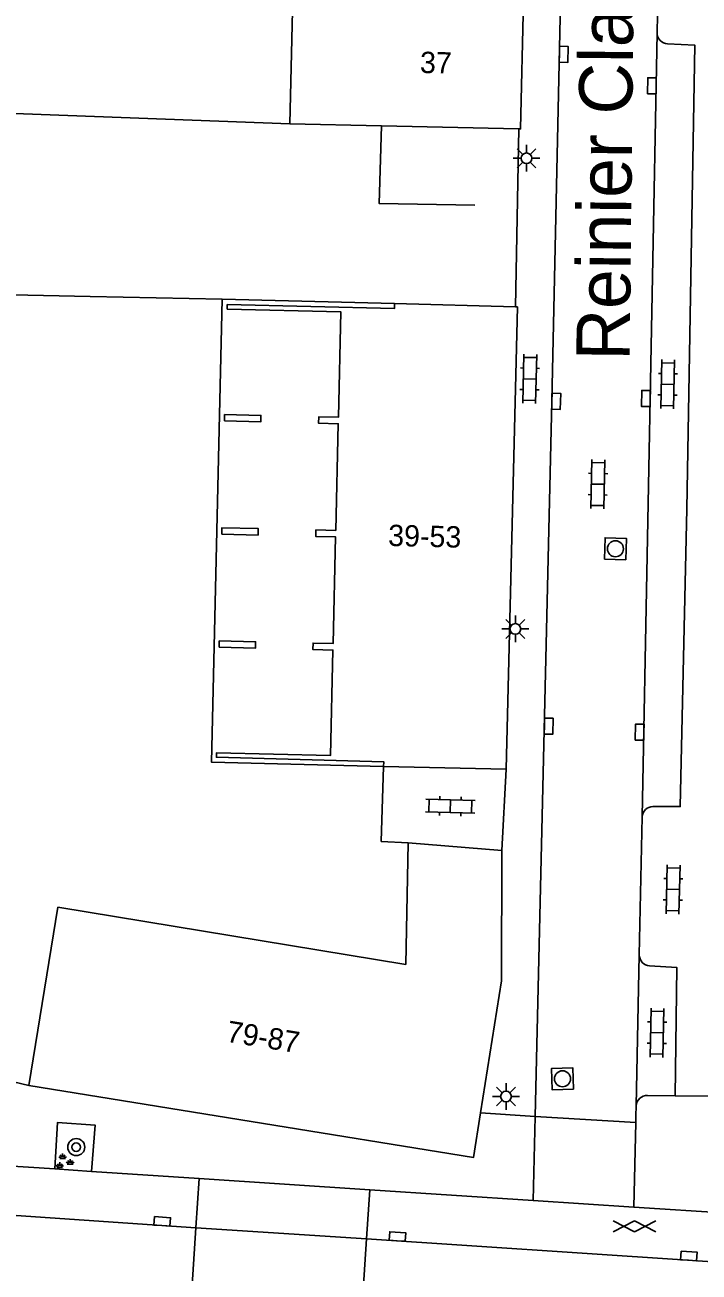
# Model space of a CAD drawing. Extents: x 132994 to 136000, y 393499 to 395512.
# Drawn here: x 133656 to 133687.6, y 395391.3 to 395449.7 of the extents above; entities that cross this region are included whole.
import ezdxf

# ---------------------------------------------------------------- set-up
doc = ezdxf.new("R2010")
doc.units = 0
for name, color, linetype in [('gg-afsc-erfafscheiding', 7, 'Continuous'), ('gg-afsc-hekwerk', 7, 'Continuous'), ('gg-afsc-muur', 7, 'Continuous'), ('gg-anno-huisnummerreeks BGT', 7, 'Continuous'), ('gg-anno-openbare ruimte label', 7, 'Continuous'), ('gg-bbg-gedigitaliseerde bebouwing', 7, 'Continuous'), ('gg-bbg-hoofdgebouw', 7, 'Continuous'), ('gg-bbg-onder overbouw', 7, 'Continuous'), ('gg-bbg-pand overbouw', 7, 'Continuous'), ('gg-bbg-pilaar onder overbouw', 7, 'Continuous'), ('gg-knt-verharding', 7, 'Continuous'), ('gg-knt-verharding nz', 7, 'Continuous'), ('gt-grn-vlakafsluiter', 7, 'Continuous'), ('gt-grn-weggrens', 7, 'Continuous'), ('gt-symb-boom', 7, 'Continuous'), ('gt-symb-gesloten verharding', 7, 'Continuous'), ('gt-symb-groenvak', 7, 'Continuous'), ('gt-symb-klinker verharding', 7, 'Continuous'), ('gt-symb-kolk', 7, 'Continuous'), ('gt-symb-lichtmast', 7, 'Continuous'), ('gt-symb-rioolschacht', 7, 'Continuous')]:
    doc.layers.add(name, color=color, linetype=linetype)

# ---------------------------------------------------------------- blocks, each defined once
blk = doc.blocks.new('gt0-KOLK')
at = {"layer": 'gt-symb-kolk'}
blk.add_lwpolyline([(0, 0), (0.375, 0), (0.375, 0.4), (-0.375, 0.4), (-0.375, 0), (0, 0)], dxfattribs=at)
blk = doc.blocks.new('gt0-GESVH1')
at = {"layer": 'gt-symb-gesloten verharding'}
for p, q in [((-0.992, -0.261), (0.008, 0.239)), ((0.008, -0.261), (-0.992, 0.239)), ((0.008, 0.239), (1.008, -0.261)), ((1.008, 0.239), (0.008, -0.261))]:
    blk.add_line(p, q, dxfattribs=at)
blk = doc.blocks.new('gt0-RS')
at = {"layer": 'gt-symb-rioolschacht'}
blk.add_lwpolyline([(-0.5, -0.5), (0.5, -0.5), (0.5, 0.5), (-0.5, 0.5)], close=True, dxfattribs=at)
blk.add_circle((0, 0), 0.375, dxfattribs=at)
blk = doc.blocks.new('gt0-KL1')
at = {"layer": 'gt-symb-klinker verharding'}
for p, q in [((-1.15, 0.3), (1.15, 0.3)), ((-1, -0.3), (-1, 0.3)), ((-0.5, 0.3), (-0.5, 0.45)), ((0, -0.3), (0, 0.3)), ((0.5, 0.3), (0.5, 0.45)), ((1, -0.3), (1, 0.3)), ((-1.15, -0.3), (1.15, -0.3)), ((-0.5, -0.45), (-0.5, -0.3)), ((0.5, -0.45), (0.5, -0.3))]:
    blk.add_line(p, q, dxfattribs=at)
blk = doc.blocks.new('gt0-LMAST')
at = {"layer": 'gt-symb-lichtmast'}
for p, q in [((-0.005, 0.246), (-0.005, 0.621)), ((-0.182, 0.173), (-0.447, 0.438)), ((0.172, 0.173), (0.437, 0.438)), ((-0.255, -0.004), (-0.63, -0.004)), ((-0.182, -0.181), (-0.447, -0.446)), ((-0.005, -0.254), (-0.005, -0.629)), ((0.437, -0.446), (0.172, -0.181)), ((0.245, -0.004), (0.62, -0.004))]:
    blk.add_line(p, q, dxfattribs=at)
blk.add_circle((-0.005, -0.004), 0.25, dxfattribs=at)
blk = doc.blocks.new('gt0-GRVAK')
at = {"layer": 'gt-symb-groenvak'}
for p, q in [((-0.11, 0.189), (-0.228, 0.24)), ((-0.182, 0.153), (0.088, 0.153)), ((-0.091, 0.211), (-0.156, 0.322)), ((-0.047, 0.214), (-0.047, 0.393)), ((-0.004, 0.211), (0.061, 0.322)), ((0.015, 0.189), (0.133, 0.24)), ((0.262, -0.052), (0.197, 0.059)), ((0.305, -0.049), (0.305, 0.13)), ((0.349, -0.052), (0.414, 0.059)), ((-0.245, -0.228), (-0.363, -0.177)), ((-0.318, -0.264), (-0.047, -0.264)), ((-0.226, -0.206), (-0.291, -0.095)), ((-0.183, -0.203), (-0.183, -0.024)), ((-0.139, -0.206), (-0.074, -0.095)), ((-0.12, -0.228), (-0.002, -0.177)), ((0.243, -0.074), (0.125, -0.023)), ((0.17, -0.11), (0.441, -0.11)), ((0.368, -0.074), (0.486, -0.023))]:
    blk.add_line(p, q, dxfattribs=at)
blk = doc.blocks.new('gt0-BOOM')
at = {"layer": 'gt-symb-boom'}
for radius in [0.4, 0.2]:
    blk.add_circle((0, 0), radius, dxfattribs=at)

msp = doc.modelspace()

# ---------------------------------------------------------------- linework, layer by layer
at = {"layer": 'gg-afsc-erfafscheiding'}
for p, q in [((133668.417, 395445.092), (133654.669, 395445.617)), ((133665.252, 395436.881), (133659.059, 395437.005))]:
    msp.add_line(p, q, dxfattribs=at)
msp.add_lwpolyline([(133672.71, 395444.998), (133672.603, 395441.361), (133677.08, 395441.288)], dxfattribs=at)
at = {"layer": 'gg-afsc-hekwerk'}
for p, q in [((133679.141, 395444.857), (133678.978, 395436.524)), ((133672.805, 395414.994), (133672.684, 395411.495))]:
    msp.add_line(p, q, dxfattribs=at)
at = {"layer": 'gg-afsc-muur'}
msp.add_line((133659.059, 395437.005), (133644.558, 395437.352), dxfattribs=at)
at = {"layer": 'gg-bbg-gedigitaliseerde bebouwing'}
for p, q in [((133673.951, 395411.432), (133678.34, 395411.07)), ((133656.2, 395400.07), (133657.556, 395408.418))]:
    msp.add_line(p, q, dxfattribs=at)
msp.add_lwpolyline([(133657.556, 395408.418), (133673.842, 395405.732), (133673.951, 395411.432)], dxfattribs=at)
at = {"layer": 'gg-bbg-hoofdgebouw'}
for p, q in [((133668.417, 395445.092), (133668.551, 395451.127)), ((133672.71, 395444.998), (133668.417, 395445.092)), ((133679.141, 395444.857), (133672.71, 395444.998)), ((133673.319, 395436.675), (133678.978, 395436.524)), ((133678.539, 395414.877), (133672.805, 395414.994))]:
    msp.add_line(p, q, dxfattribs=at)
for points in [[(133679.352, 395450.889), (133679.219, 395444.855), (133679.141, 395444.857)], [(133678.978, 395436.524), (133679.071, 395436.522), (133678.539, 395414.877)], [(133678.34, 395411.07), (133678.33, 395404.96), (133677.344, 395398.783)], [(133656.2, 395400.07), (133677.01, 395396.69), (133677.344, 395398.783)]]:
    msp.add_lwpolyline(points, dxfattribs=at)
at = {"layer": 'gg-bbg-onder overbouw'}
msp.add_lwpolyline([(133673.319, 395436.675), (133673.313, 395436.445), (133665.484, 395436.628), (133665.479, 395436.418), (133670.807, 395436.291), (133670.69, 395431.352), (133669.765, 395431.374), (133669.758, 395431.074), (133670.682, 395431.052), (133670.563, 395426.054), (133669.633, 395426.076), (133669.626, 395425.776), (133670.556, 395425.754), (133670.437, 395420.755), (133669.502, 395420.778), (133669.494, 395420.478), (133670.429, 395420.455), (133670.321, 395415.519), (133664.983, 395415.647), (133664.978, 395415.437), (133672.81, 395415.224), (133672.805, 395414.994)], dxfattribs=at)
at = {"layer": 'gg-bbg-pand overbouw'}
msp.add_line((133673.319, 395436.675), (133665.252, 395436.881), dxfattribs=at)
msp.add_lwpolyline([(133665.252, 395436.881), (133664.745, 395415.211), (133672.805, 395414.994)], dxfattribs=at)
at = {"layer": 'gg-bbg-pilaar onder overbouw'}
for points in [[(133665.354, 395431.18), (133665.361, 395431.479), (133667.061, 395431.439), (133667.053, 395431.139), (133665.354, 395431.18)], [(133665.227, 395425.881), (133665.235, 395426.181), (133666.934, 395426.14), (133666.927, 395425.84), (133665.227, 395425.881)], [(133665.101, 395420.583), (133665.108, 395420.882), (133666.808, 395420.842), (133666.8, 395420.542), (133665.101, 395420.583)]]:
    msp.add_lwpolyline(points, dxfattribs=at)
at = {"layer": 'gg-knt-verharding'}
for p, q in [((133685.791, 395458.028), (133685.606, 395449.352)), ((133678.34, 395411.07), (133678.539, 395414.877)), ((133684.911, 395412.648), (133684.774, 395406.184)), ((133656.2, 395400.07), (133652.68, 395400.9)), ((133686.447, 395399.586), (133685.16, 395399.598)), ((133679.892, 395398.61), (133677.344, 395398.783)), ((133684.615, 395398.334), (133679.892, 395398.61)), ((133651.442, 395396.543), (133657.406, 395396.154)), ((133657.406, 395396.154), (133659.125, 395396.041)), ((133659.125, 395396.041), (133664.17, 395395.712)), ((133664.014, 395393.392), (133664.17, 395395.712)), ((133664.17, 395395.712), (133672.157, 395395.179)), ((133672.002, 395392.879), (133672.157, 395395.179)), ((133672.157, 395395.179), (133679.799, 395394.678)), ((133679.799, 395394.678), (133684.521, 395394.368)), ((133684.521, 395394.368), (133689.85, 395394.019)), ((133663.716, 395388.964), (133664.014, 395393.392)), ((133671.704, 395388.439), (133672.002, 395392.879))]:
    msp.add_line(p, q, dxfattribs=at)
for points in [[(133681.921, 395489.658), (133680.686, 395432.105), (133679.892, 395398.61)], [(133686.103, 395448.834), (133687.382, 395448.775), (133686.994, 395427.074), (133686.691, 395413.125), (133685.414, 395413.126)], [(133685.257, 395405.662), (133686.537, 395405.584), (133686.447, 395399.586)], [(133684.634, 395399.117), (133684.611, 395398.638), (133684.615, 395398.334)], [(133659.125, 395396.041), (133659.292, 395398.207), (133657.534, 395398.326), (133657.406, 395396.154)]]:
    msp.add_lwpolyline(points, dxfattribs=at)
for centre, radius, start, end in [((133686.139, 395449.366), 0.533, 181.47206, 266.15742), ((133685.413, 395412.624), 0.502, 89.87439, 177.20596), ((133685.298, 395406.184), 0.524, 180.03912, 265.51627), ((133685.139, 395399.093), 0.506, 87.62671, 177.25592)]:
    msp.add_arc(centre, radius, start, end, dxfattribs=at)
at = {"layer": 'gg-knt-verharding nz'}
for p, q in [((133685.606, 395449.352), (133684.911, 395412.648)), ((133684.774, 395406.184), (133684.634, 395399.117)), ((133664.014, 395393.392), (133672.002, 395392.879))]:
    msp.add_line(p, q, dxfattribs=at)
for points in [[(133631.596, 395395.569), (133648.766, 395394.441), (133664.014, 395393.392)], [(133672.002, 395392.879), (133702.058, 395390.884), (133724.92, 395389.395)]]:
    msp.add_lwpolyline(points, dxfattribs=at)
at = {"layer": 'gt-grn-vlakafsluiter'}
msp.add_line((133672.684, 395411.495), (133673.951, 395411.432), dxfattribs=at)
at = {"layer": 'gt-grn-weggrens'}
for p, q in [((133688.098, 395399.561), (133686.447, 395399.586)), ((133679.892, 395398.61), (133679.799, 395394.678)), ((133684.615, 395398.334), (133684.521, 395394.368))]:
    msp.add_line(p, q, dxfattribs=at)

# ---------------------------------------------------------------- block references
at = {"layer": 'gt-symb-boom'}
msp.add_blockref('gt0-BOOM', (133658.413, 395397.179), dxfattribs=at)
at = {"layer": 'gt-symb-gesloten verharding'}
msp.add_blockref('gt0-GESVH1', (133684.548, 395393.48), dxfattribs=at)
at = {"layer": 'gt-symb-groenvak'}
msp.add_blockref('gt0-GRVAK', (133657.823, 395396.49), dxfattribs=at)
at = {"layer": 'gt-symb-klinker verharding'}
for p, rotation in [((133679.647, 395433.153), -91.20303454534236), ((133686.107, 395432.901), -91.20303454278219), ((133682.835, 395428.223), -91.20303454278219), ((133675.927, 395413.143), -1.6038627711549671), ((133686.358, 395409.245), -91.203034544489), ((133685.603, 395402.533), -91.203034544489)]:
    msp.add_blockref('gt0-KL1', p, dxfattribs=dict(at, rotation=rotation))
at = {"layer": 'gt-symb-kolk'}
for p, rotation in [((133681.036, 395448.352), -90.91665425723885), ((133685.566, 395446.874), 89.0260655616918), ((133685.285, 395432.23), 88.9115111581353), ((133680.686, 395432.105), -91.31757063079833), ((133680.329, 395416.897), -91.3748347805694), ((133684.993, 395416.606), 88.9115111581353), ((133662.425, 395393.501), -3.9550376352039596), ((133673.444, 395392.793), -3.4404948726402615), ((133687.084, 395391.878), -3.84074707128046)]:
    msp.add_blockref('gt0-KOLK', p, dxfattribs=dict(at, rotation=rotation))
at = {"layer": 'gt-symb-lichtmast'}
for p in [(133679.5, 395443.485), (133678.976, 395421.445), (133678.539, 395399.552)]:
    msp.add_blockref('gt0-LMAST', p, dxfattribs=at)
at = {"layer": 'gt-symb-rioolschacht'}
for p, rotation in [((133683.657, 395425.197), -1.9492541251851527), ((133681.179, 395400.378), 92.23563689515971)]:
    msp.add_blockref('gt0-RS', p, dxfattribs=dict(at, rotation=rotation))

# ---------------------------------------------------------------- texts
at = {"layer": 'gg-anno-huisnummerreeks BGT'}
for s, rotation, p in [('37', 358.7, (133674.498, 395447.478)), ('39-53', 358.6, (133673.008, 395425.329)), ('79-87', 350.8, (133665.402, 395402.12))]:
    msp.add_text(s, height=1, rotation=rotation, dxfattribs=at).set_placement(p)
at = {"layer": 'gg-anno-openbare ruimte label'}
msp.add_text('Reinier Claeszenstraat', height=2.5, rotation=89.4, dxfattribs=at).set_placement((133684.324, 395434.001))

doc.saveas('drawing.dxf')
